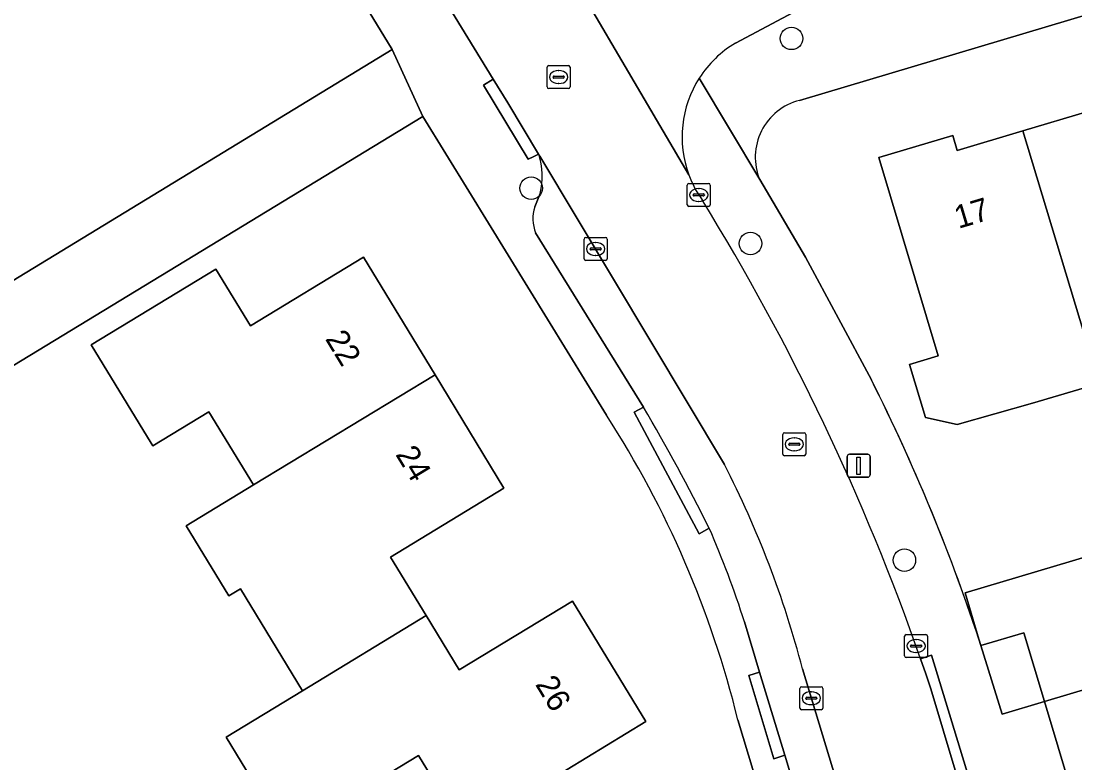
# Model space of a CAD drawing. Extents: x 157767 to 159172, y 387839 to 389425.
# Drawn here: x 158340.71 to 158386.43, y 388515.77 to 388547.99 of the extents above; entities that cross this region are included whole.
import ezdxf

# ---------------------------------------------------------------- set-up
doc = ezdxf.new("R2010")
doc.units = 0
for name, color, linetype in [('IMGEO_Boom', 7, 'Continuous'), ('IMGEO_Erf', 7, 'Continuous'), ('IMGEO_Kolk', 7, 'Continuous'), ('IMGEO_Lichtmast', 7, 'Continuous'), ('IMGEO_Muur', 7, 'Continuous'), ('IMGEO_Pand', 7, 'Continuous'), ('IMGEO_Pand_nummerreeks', 7, 'Continuous'), ('IMGEO_Parkeervlak_open', 7, 'Continuous'), ('IMGEO_Rijbaan_lokaal_open', 7, 'Continuous'), ('IMGEO_Rioolput', 7, 'Continuous'), ('IMGEO_Voetpad_open', 7, 'Continuous')]:
    doc.layers.add(name, color=color, linetype=linetype)

msp = doc.modelspace()

# ---------------------------------------------------------------- linework, layer by layer
at = {"layer": 'IMGEO_Boom'}
for centre in [(158374.129, 388547.234), (158362.841, 388540.728), (158372.353, 388538.33), (158379.029, 388524.579)]:
    msp.add_circle(centre, 0.489, dxfattribs=at)
at = {"layer": 'IMGEO_Erf'}
for points in [[(158312.389, 388615.154), (158294.787, 388607.61), (158294.7, 388607.706), (158266.492, 388595.544), (158266.325, 388595.472), (158263.119, 388600.731), (158259.805, 388601.448), (158252.981, 388597.605), (158264.656, 388578.196), (158266.489, 388575.194), (158268.384, 388572.094), (158269.094, 388570.933), (158274.179, 388562.614), (158288.681, 388538.89), (158295.338, 388528), (158298.839, 388522.28), (158303.692, 388514.354), (158356.803, 388546.751), (158315.676, 388614.12)], [(158415.433, 388534.249), (158421.338, 388536.012), (158427.151, 388537.748), (158432.991, 388539.491), (158434.567, 388534.214), (158436.306, 388534.861), (158441.554, 388536.43), (158438.286, 388547.432), (158433.87, 388562.3), (158374.476, 388544.543)], [(158366.103, 388530.873), (158360.131, 388540.602), (158358.142, 388543.842), (158322.626, 388522.238), (158314.356, 388517.207), (158305.25, 388511.668), (158312.315, 388500), (158328.006, 388474.085), (158329.045, 388472.369), (158331.064, 388471.977), (158339.268, 388476.896), (158340.523, 388477.649), (158348.428, 388480.03), (158358.003, 388482.915), (158360.636, 388483.708), (158378.748, 388489.164), (158379.851, 388490.943), (158379.808, 388491.087), (158377.122, 388500)], [(158387.473, 388532.255), (158384.59, 388531.395), (158381.319, 388530.466), (158379.938, 388530.773), (158379.251, 388533.073), (158380.497, 388533.445), (158377.923, 388542.066), (158381.124, 388543.022), (158381.319, 388542.368), (158384.165, 388543.218), (158386.989, 388544.061)], [(158372.751, 388541.101), (158374.734, 388537.729), (158377.597, 388532.408)], [(158352.201, 388512.609), (158349.598, 388516.889), (158352.92, 388518.91), (158350.228, 388523.34), (158349.715, 388523.028), (158347.868, 388526.066), (158350.791, 388527.843), (158348.856, 388531.026), (158346.42, 388529.545), (158346.348, 388529.663), (158343.751, 388533.935), (158349.158, 388537.221), (158350.657, 388534.755), (158355.562, 388537.736), (158358.665, 388532.631), (158361.658, 388527.706), (158356.737, 388524.716), (158358.284, 388522.172), (158359.718, 388519.813), (158364.634, 388522.801), (158367.814, 388517.569), (158363.542, 388514.973)], [(158382.261, 388521.152), (158381.66, 388523.161), (158389.479, 388525.496), (158395.308, 388527.236), (158401.149, 388528.981), (158406.98, 388530.722), (158412.862, 388532.478), (158414.165, 388528.116), (158417.009, 388528.971), (158415.433, 388534.249)], [(158377.122, 388500), (158371.804, 388517.649)], [(158359.958, 388512.794), (158357.948, 388516.102), (158355.523, 388514.628)]]:
    msp.add_lwpolyline(points, dxfattribs=at)
msp.add_lwpolyline([(158382.344, 388520.873), (158383.267, 388517.89), (158385.104, 388518.438), (158384.211, 388521.43)], close=True, dxfattribs=at)
for centre, radius, start, end in [((158375.109, 388542.072), 2.55, 104.3745, 202.3889), ((158302.828, 388494.833), 83.68, 18.33211, 26.68189), ((158329.661, 388507.321), 43.39, 13.7694, 32.8733)]:
    msp.add_arc(centre, radius, start, end, dxfattribs=at)
at = {"layer": 'IMGEO_Kolk'}
for p, q in [((158369.607, 388540.011), (158369.607, 388540.863)), ((158369.682, 388540.937), (158370.534, 388540.937)), ((158370.095, 388540.717), (158370.12, 388540.717)), ((158370.608, 388540.863), (158370.608, 388540.011)), ((158369.866, 388540.431), (158369.866, 388540.443)), ((158370.304, 388540.394), (158369.906, 388540.394)), ((158369.909, 388540.48), (158370.307, 388540.48)), ((158370.118, 388540.157), (158370.093, 388540.157)), ((158370.35, 388540.443), (158370.35, 388540.431)), ((158370.534, 388539.937), (158369.682, 388539.937)), ((158365.134, 388537.668), (158365.134, 388538.52)), ((158365.209, 388538.594), (158366.061, 388538.594)), ((158365.622, 388538.374), (158365.647, 388538.374)), ((158366.135, 388538.52), (158366.135, 388537.668)), ((158365.393, 388538.088), (158365.393, 388538.1)), ((158365.831, 388538.051), (158365.433, 388538.051)), ((158365.436, 388538.137), (158365.834, 388538.137)), ((158365.877, 388538.1), (158365.877, 388538.088)), ((158366.061, 388537.594), (158365.209, 388537.594)), ((158365.645, 388537.814), (158365.62, 388537.814)), ((158379.036, 388520.425), (158379.036, 388521.277)), ((158379.111, 388521.351), (158379.963, 388521.351)), ((158379.524, 388521.131), (158379.549, 388521.131)), ((158380.037, 388521.277), (158380.037, 388520.425)), ((158379.295, 388520.845), (158379.295, 388520.857)), ((158379.733, 388520.808), (158379.335, 388520.808)), ((158379.338, 388520.894), (158379.736, 388520.894)), ((158379.547, 388520.571), (158379.522, 388520.571)), ((158379.779, 388520.857), (158379.779, 388520.845)), ((158379.963, 388520.351), (158379.111, 388520.351)), ((158374.492, 388518.158), (158374.492, 388519.01)), ((158374.567, 388519.084), (158375.419, 388519.084)), ((158374.98, 388518.864), (158375.005, 388518.864)), ((158375.493, 388519.01), (158375.493, 388518.158)), ((158374.751, 388518.578), (158374.751, 388518.59)), ((158375.189, 388518.541), (158374.791, 388518.541)), ((158374.794, 388518.627), (158375.192, 388518.627)), ((158375.003, 388518.304), (158374.978, 388518.304)), ((158375.235, 388518.59), (158375.235, 388518.578)), ((158375.419, 388518.084), (158374.567, 388518.084))]:
    msp.add_line(p, q, dxfattribs=at)
for points in [[(158369.607, 388540.011), (158369.607, 388540.863)], [(158369.682, 388540.937), (158370.534, 388540.937)], [(158370.608, 388540.863), (158370.608, 388540.011)], [(158370.534, 388539.937), (158369.682, 388539.937)], [(158365.134, 388537.668), (158365.134, 388538.52)], [(158365.209, 388538.594), (158366.061, 388538.594)], [(158366.135, 388538.52), (158366.135, 388537.668)], [(158366.061, 388537.594), (158365.209, 388537.594)], [(158379.036, 388520.425), (158379.036, 388521.277)], [(158379.111, 388521.351), (158379.963, 388521.351)], [(158380.037, 388521.277), (158380.037, 388520.425)], [(158379.963, 388520.351), (158379.111, 388520.351)], [(158374.492, 388518.158), (158374.492, 388519.01)], [(158374.567, 388519.084), (158375.419, 388519.084)], [(158375.493, 388519.01), (158375.493, 388518.158)], [(158375.419, 388518.084), (158374.567, 388518.084)]]:
    msp.add_lwpolyline(points, dxfattribs=at)
for centre, radius, start, end in [((158369.684, 388540.861), 0.0765, 91.552, 178.448), ((158369.684, 388540.861), 0.0765, 91.552, 178.448), ((158370.532, 388540.861), 0.0765, 1.552, 88.448), ((158370.532, 388540.861), 0.0765, 1.552, 88.448), ((158369.906, 388540.44), 0.0403, 85.8775, 175.7526), ((158369.903, 388540.43), 0.0366, 178.938, 274.7102), ((158370.307, 388540.437), 0.043, 264.8664, 352.4533), ((158370.311, 388540.442), 0.0386, 1.7309, 96.639), ((158369.684, 388540.013), 0.0765, 181.552, 268.448), ((158369.684, 388540.013), 0.0765, 181.552, 268.448), ((158370.532, 388540.013), 0.0765, 271.552, 358.448), ((158370.532, 388540.013), 0.0765, 271.552, 358.448), ((158365.211, 388538.518), 0.0765, 91.552, 178.448), ((158365.211, 388538.518), 0.0765, 91.552, 178.448), ((158366.059, 388538.518), 0.0765, 1.552, 88.448), ((158366.059, 388538.518), 0.0765, 1.552, 88.448), ((158365.433, 388538.097), 0.0403, 85.8775, 175.7526), ((158365.43, 388538.087), 0.0366, 178.938, 274.7102), ((158365.834, 388538.094), 0.043, 264.8664, 352.4533), ((158365.838, 388538.099), 0.0386, 1.7309, 96.639), ((158365.211, 388537.67), 0.0765, 181.552, 268.448), ((158365.211, 388537.67), 0.0765, 181.552, 268.448), ((158366.059, 388537.67), 0.0765, 271.552, 358.448), ((158366.059, 388537.67), 0.0765, 271.552, 358.448), ((158379.113, 388521.275), 0.0765, 91.552, 178.448), ((158379.113, 388521.275), 0.0765, 91.552, 178.448), ((158379.961, 388521.275), 0.0765, 1.552, 88.448), ((158379.961, 388521.275), 0.0765, 1.552, 88.448), ((158379.335, 388520.854), 0.0403, 85.8775, 175.7526), ((158379.332, 388520.844), 0.0366, 178.938, 274.7102), ((158379.736, 388520.851), 0.043, 264.8664, 352.4533), ((158379.74, 388520.856), 0.0386, 1.7309, 96.639), ((158379.113, 388520.427), 0.0765, 181.552, 268.448), ((158379.113, 388520.427), 0.0765, 181.552, 268.448), ((158379.961, 388520.427), 0.0765, 271.552, 358.448), ((158379.961, 388520.427), 0.0765, 271.552, 358.448), ((158374.569, 388519.008), 0.0765, 91.552, 178.448), ((158374.569, 388519.008), 0.0765, 91.552, 178.448), ((158375.417, 388519.008), 0.0765, 1.552, 88.448), ((158375.417, 388519.008), 0.0765, 1.552, 88.448), ((158374.791, 388518.587), 0.0403, 85.8775, 175.7526), ((158374.788, 388518.577), 0.0366, 178.938, 274.7102), ((158375.192, 388518.584), 0.043, 264.8664, 352.4533), ((158375.196, 388518.589), 0.0386, 1.7309, 96.639), ((158374.569, 388518.16), 0.0765, 181.552, 268.448), ((158374.569, 388518.16), 0.0765, 181.552, 268.448), ((158375.417, 388518.16), 0.0765, 271.552, 358.448), ((158375.417, 388518.16), 0.0765, 271.552, 358.448)]:
    msp.add_arc(centre, radius, start, end, dxfattribs=at)
for centre, major_axis, ratio, start_param, end_param in [((158370.094, 388540.437), (-0.387, 0.002), 0.722429, 4.712389, 7.853982), ((158370.119, 388540.437), (-0.39, 0.002), 0.717154, 1.570796, 4.712389), ((158365.621, 388538.094), (-0.387, 0.002), 0.722429, 4.712389, 7.853982), ((158365.646, 388538.094), (-0.39, 0.002), 0.717154, 1.570796, 4.712389), ((158379.523, 388520.851), (-0.387, 0.002), 0.722429, 4.712389, 7.853982), ((158379.548, 388520.851), (-0.39, 0.002), 0.717154, 1.570796, 4.712389), ((158374.979, 388518.584), (-0.387, 0.002), 0.722429, 4.712389, 7.853982), ((158375.004, 388518.584), (-0.39, 0.002), 0.717154, 1.570796, 4.712389)]:
    msp.add_ellipse(centre, major_axis=major_axis, ratio=ratio, start_param=start_param, end_param=end_param, dxfattribs=at)
at = {"layer": 'IMGEO_Lichtmast'}
for p, q in [((158376.647, 388529.178), (158377.437, 388529.178)), ((158377.437, 388529.178), (158376.647, 388529.178)), ((158376.547, 388528.278), (158376.547, 388529.078)), ((158376.547, 388529.078), (158376.547, 388528.278)), ((158377.537, 388529.078), (158377.537, 388528.278)), ((158377.537, 388528.278), (158377.537, 388529.078)), ((158377.437, 388528.178), (158376.647, 388528.178)), ((158376.647, 388528.178), (158377.437, 388528.178))]:
    msp.add_line(p, q, dxfattribs=at)
msp.add_lwpolyline([(158376.967, 388529.053), (158377.117, 388529.053), (158377.117, 388528.303), (158376.967, 388528.303), (158376.967, 388529.053)], dxfattribs=at)
for centre, start, end in [((158376.647, 388529.078), 90, 180), ((158376.647, 388529.078), 90, 180), ((158377.437, 388529.078), 0, 90), ((158377.437, 388529.078), 360, 90), ((158376.647, 388528.278), 180, 270), ((158376.647, 388528.278), 180, 270), ((158377.437, 388528.278), 270, 0), ((158377.437, 388528.278), 270, 0)]:
    msp.add_arc(centre, 0.1, start, end, dxfattribs=at)
at = {"layer": 'IMGEO_Muur'}
msp.add_lwpolyline([(158377.597, 388532.408), (158374.734, 388537.729)], dxfattribs=at)
msp.add_arc((158302.899, 388494.865), 83.602, 18.04222, 26.68391, dxfattribs=at)
at = {"layer": 'IMGEO_Pand'}
for points in [[(158389.889, 388545.605), (158386.803, 388544.684), (158386.989, 388544.061), (158384.165, 388543.218), (158387.473, 388532.255), (158389.382, 388532.825), (158390.265, 388533.089), (158389.437, 388535.862), (158392.472, 388536.768)], [(158384.165, 388543.218), (158381.319, 388542.368), (158381.124, 388543.022), (158377.923, 388542.066), (158380.497, 388533.445), (158379.251, 388533.073), (158379.938, 388530.773), (158381.319, 388530.466), (158384.59, 388531.395), (158387.473, 388532.255)], [(158358.665, 388532.631), (158355.562, 388537.736), (158350.657, 388534.755), (158349.158, 388537.221), (158343.751, 388533.935), (158346.348, 388529.663), (158346.42, 388529.545), (158348.856, 388531.026), (158350.791, 388527.843)], [(158361.658, 388527.706), (158358.665, 388532.631), (158350.791, 388527.843), (158347.868, 388526.066), (158349.715, 388523.028), (158350.228, 388523.34), (158352.92, 388518.91), (158358.284, 388522.172), (158356.737, 388524.716)], [(158389.479, 388525.496), (158381.66, 388523.161), (158382.261, 388521.152), (158382.344, 388520.873), (158384.211, 388521.43), (158385.104, 388518.438), (158391.062, 388520.217)], [(158364.634, 388522.801), (158359.718, 388519.813), (158358.284, 388522.172), (158352.92, 388518.91), (158349.598, 388516.889), (158352.201, 388512.609), (158355.523, 388514.628), (158357.948, 388516.102), (158359.958, 388512.794), (158363.542, 388514.973), (158367.814, 388517.569)]]:
    msp.add_lwpolyline(points, close=True, dxfattribs=at)
at = {"layer": 'IMGEO_Parkeervlak_open'}
for points in [[(158371.218, 388528.736), (158363.206, 388542.127), (158363.192, 388542.153), (158363.177, 388542.179), (158363.162, 388542.205)], [(158363.224, 388540.5), (158362.992, 388539.919)], [(158363.031, 388538.79), (158367.71, 388531.224)], [(158372.093, 388521.896), (158372.75, 388519.713), (158373.839, 388516.106), (158378.702, 388500), (158378.875, 388499.427)], [(158378.084, 388508.402), (158374.607, 388519.861)]]:
    msp.add_lwpolyline(points, dxfattribs=at)
for centre, radius, start, end in [((158360.406, 388541.251), 2.917, 345.0762, 19.089), ((158364.621, 388539.41), 1.707, 162.6546, 201.3022), ((158289.849, 388485.612), 90.237, 26.56343, 30.36243), ((158333.115, 388509.102), 42.864, 14.5374, 27.2622), ((158333.679, 388509.756), 40.287, 17.5384, 23.7248)]:
    msp.add_arc(centre, radius, start, end, dxfattribs=at)
at = {"layer": 'IMGEO_Rijbaan_lokaal_open'}
for points in [[(158339.098, 388591.373), (158334.769, 388588.736), (158355.662, 388554.518), (158357.621, 388551.309), (158361.192, 388545.459), (158361.818, 388544.435), (158363.162, 388542.205), (158363.177, 388542.179), (158363.192, 388542.153), (158363.206, 388542.127), (158371.218, 388528.736)], [(158371.702, 388547.032), (158375.1, 388548.843), (158375.805, 388549.204), (158376.801, 388549.653), (158377.881, 388550.068), (158378.817, 388550.361), (158379.572, 388550.566), (158431.637, 388566.269)], [(158362.609, 388553.369), (158369.677, 388541.312)], [(158369.677, 388541.312), (158362.609, 388553.369)], [(158374.607, 388519.861), (158378.084, 388508.402), (158382.912, 388509.867), (158382.844, 388510.096), (158380.177, 388518.99), (158379.956, 388519.643), (158379.732, 388520.296)], [(158391.062, 388520.217), (158385.104, 388518.438), (158386.842, 388512.645)]]:
    msp.add_lwpolyline(points, dxfattribs=at)
for centre, radius, start, end in [((158374.144, 388542.941), 4.765, 120.8374, 147.385), ((158374.135, 388542.953), 4.751, 147.4473, 200.2051), ((158374.144, 388542.962), 4.762, 200.2743, 215.1431), ((158283.535, 388486.736), 101.883, 19.23222, 31.6659), ((158333.115, 388509.102), 42.864, 14.5374, 27.2622)]:
    msp.add_arc(centre, radius, start, end, dxfattribs=at)
at = {"layer": 'IMGEO_Rioolput'}
for p, q in [((158363.527, 388545.128), (158363.527, 388545.98)), ((158363.602, 388546.054), (158364.454, 388546.054)), ((158364.015, 388545.834), (158364.04, 388545.834)), ((158364.528, 388545.98), (158364.528, 388545.128)), ((158363.786, 388545.548), (158363.786, 388545.56)), ((158364.224, 388545.511), (158363.826, 388545.511)), ((158363.829, 388545.597), (158364.227, 388545.597)), ((158364.038, 388545.274), (158364.013, 388545.274)), ((158364.27, 388545.56), (158364.27, 388545.548)), ((158364.454, 388545.054), (158363.602, 388545.054)), ((158373.827, 388530.11), (158374.679, 388530.11)), ((158373.752, 388529.184), (158373.752, 388530.036)), ((158374.054, 388529.653), (158374.452, 388529.653)), ((158374.24, 388529.89), (158374.265, 388529.89)), ((158374.753, 388530.036), (158374.753, 388529.184)), ((158374.011, 388529.604), (158374.011, 388529.616)), ((158374.449, 388529.567), (158374.051, 388529.567)), ((158374.263, 388529.33), (158374.238, 388529.33)), ((158374.495, 388529.616), (158374.495, 388529.604)), ((158374.679, 388529.11), (158373.827, 388529.11))]:
    msp.add_line(p, q, dxfattribs=at)
for points in [[(158363.527, 388545.128), (158363.527, 388545.98)], [(158363.602, 388546.054), (158364.454, 388546.054)], [(158364.528, 388545.98), (158364.528, 388545.128)], [(158364.454, 388545.054), (158363.602, 388545.054)], [(158373.827, 388530.11), (158374.679, 388530.11)], [(158373.752, 388529.184), (158373.752, 388530.036)], [(158374.753, 388530.036), (158374.753, 388529.184)], [(158374.679, 388529.11), (158373.827, 388529.11)]]:
    msp.add_lwpolyline(points, dxfattribs=at)
for centre, radius, start, end in [((158363.604, 388545.978), 0.0765, 91.552, 178.448), ((158363.604, 388545.978), 0.0765, 91.552, 178.448), ((158364.452, 388545.978), 0.0765, 1.552, 88.448), ((158364.452, 388545.978), 0.0765, 1.552, 88.448), ((158363.826, 388545.557), 0.0403, 85.8775, 175.7526), ((158363.823, 388545.547), 0.0366, 178.938, 274.7102), ((158364.227, 388545.554), 0.043, 264.8664, 352.4533), ((158364.231, 388545.559), 0.0386, 1.7309, 96.639), ((158363.604, 388545.13), 0.0765, 181.552, 268.448), ((158363.604, 388545.13), 0.0765, 181.552, 268.448), ((158364.452, 388545.13), 0.0765, 271.552, 358.448), ((158364.452, 388545.13), 0.0765, 271.552, 358.448), ((158373.829, 388530.034), 0.0765, 91.552, 178.448), ((158373.829, 388530.034), 0.0765, 91.552, 178.448), ((158374.677, 388530.034), 0.0765, 1.552, 88.448), ((158374.677, 388530.034), 0.0765, 1.552, 88.448), ((158374.051, 388529.613), 0.0403, 85.8775, 175.7526), ((158374.456, 388529.615), 0.0386, 1.7309, 96.639), ((158373.829, 388529.186), 0.0765, 181.552, 268.448), ((158373.829, 388529.186), 0.0765, 181.552, 268.448), ((158374.048, 388529.603), 0.0366, 178.938, 274.7102), ((158374.452, 388529.61), 0.043, 264.8664, 352.4533), ((158374.677, 388529.186), 0.0765, 271.552, 358.448), ((158374.677, 388529.186), 0.0765, 271.552, 358.448)]:
    msp.add_arc(centre, radius, start, end, dxfattribs=at)
for centre, major_axis, ratio, start_param, end_param in [((158364.014, 388545.554), (-0.387, 0.002), 0.722429, 4.712389, 7.853982), ((158364.039, 388545.554), (-0.39, 0.002), 0.717154, 1.570796, 4.712389), ((158374.239, 388529.61), (-0.387, 0.002), 0.722429, 4.712389, 7.853982), ((158374.264, 388529.61), (-0.39, 0.002), 0.717154, 1.570796, 4.712389)]:
    msp.add_ellipse(centre, major_axis=major_axis, ratio=ratio, start_param=start_param, end_param=end_param, dxfattribs=at)
at = {"layer": 'IMGEO_Voetpad_open'}
for points in [[(158311.576, 388621.051), (158315.676, 388614.12), (158356.803, 388546.751), (158358.142, 388543.842), (158360.131, 388540.602), (158366.103, 388530.873)], [(158363.162, 388542.205), (158362.924, 388542.098), (158362.702, 388541.989), (158360.766, 388545.198), (158361.192, 388545.459), (158357.621, 388551.309), (158357.195, 388551.049), (158355.236, 388554.258), (158355.662, 388554.518), (158334.769, 388588.736), (158333.31, 388591.125), (158317.061, 388617.739)], [(158374.476, 388544.543), (158433.87, 388562.3)], [(158375.1, 388548.843), (158371.702, 388547.032)], [(158370.131, 388545.509), (158372.751, 388541.101)], [(158377.597, 388532.408), (158374.734, 388537.729), (158372.751, 388541.101), (158370.131, 388545.509)], [(158362.992, 388539.919), (158363.224, 388540.5)], [(158370.561, 388525.965), (158370.122, 388525.727), (158367.31, 388531.007), (158367.71, 388531.224), (158363.031, 388538.79)], [(158367.71, 388531.224), (158367.31, 388531.007), (158370.122, 388525.727), (158370.561, 388525.965)], [(158373.839, 388516.106), (158373.362, 388515.959), (158372.273, 388519.566), (158372.75, 388519.713), (158372.093, 388521.896)], [(158385.104, 388518.438), (158383.267, 388517.89), (158382.344, 388520.873), (158382.261, 388521.152)], [(158379.732, 388520.296), (158380.206, 388520.452), (158383.321, 388510.245), (158382.844, 388510.096), (158382.912, 388509.867), (158383.048, 388509.413)], [(158367.07, 388407.759), (158372.214, 388410.527), (158402.668, 388428.951), (158410.448, 388433.658), (158407.565, 388442.696), (158406.469, 388447.241), (158390.637, 388500), (158386.842, 388512.645), (158385.104, 388518.438)], [(158371.804, 388517.649), (158377.122, 388500), (158379.808, 388491.087), (158380.065, 388491.06), (158382.634, 388482.447), (158384.721, 388483.015), (158382.067, 388491.685), (158383.063, 388491.986), (158381.817, 388496.094)], [(158378.875, 388499.427), (158378.702, 388500), (158373.839, 388516.106)]]:
    msp.add_lwpolyline(points, dxfattribs=at)
for points in [[(158358.142, 388543.842), (158356.803, 388546.751), (158303.692, 388514.354), (158305.25, 388511.668), (158314.356, 388517.207), (158322.626, 388522.238)], [(158361.192, 388545.459), (158360.766, 388545.198), (158362.702, 388541.989), (158362.924, 388542.098), (158363.162, 388542.205), (158361.818, 388544.435)], [(158382.844, 388510.096), (158383.321, 388510.245), (158380.206, 388520.452), (158379.732, 388520.296), (158379.956, 388519.643), (158380.177, 388518.99)], [(158372.75, 388519.713), (158372.273, 388519.566), (158373.362, 388515.959), (158373.839, 388516.106)]]:
    msp.add_lwpolyline(points, close=True, dxfattribs=at)
for centre, radius, start, end in [((158374.144, 388542.941), 4.765, 120.8374, 147.385), ((158374.135, 388542.953), 4.751, 147.4473, 200.2051), ((158375.109, 388542.072), 2.55, 104.3745, 202.3889), ((158360.406, 388541.251), 2.917, 345.0762, 19.089), ((158374.144, 388542.962), 4.762, 200.2743, 215.1431), ((158283.535, 388486.736), 101.883, 19.23222, 31.6659), ((158364.621, 388539.41), 1.707, 162.6546, 201.3022), ((158302.828, 388494.833), 83.68, 18.33211, 26.68189), ((158289.849, 388485.612), 90.237, 26.56343, 30.36243), ((158329.661, 388507.321), 43.39, 13.7694, 32.8733), ((158333.679, 388509.756), 40.287, 17.5384, 23.7248)]:
    msp.add_arc(centre, radius, start, end, dxfattribs=at)

# ---------------------------------------------------------------- texts
at = {"layer": 'IMGEO_Pand_nummerreeks'}
for s, rotation, p in [('17', 16.6272, (158381.375, 388538.961)), ('22', 301.2927, (158353.879, 388534.188)), ('24', 301.289, (158356.929, 388529.171)), ('26', 301.289, (158362.992, 388519.188))]:
    msp.add_text(s, height=1, rotation=rotation, dxfattribs=at).set_placement(p)

doc.saveas('drawing.dxf')
